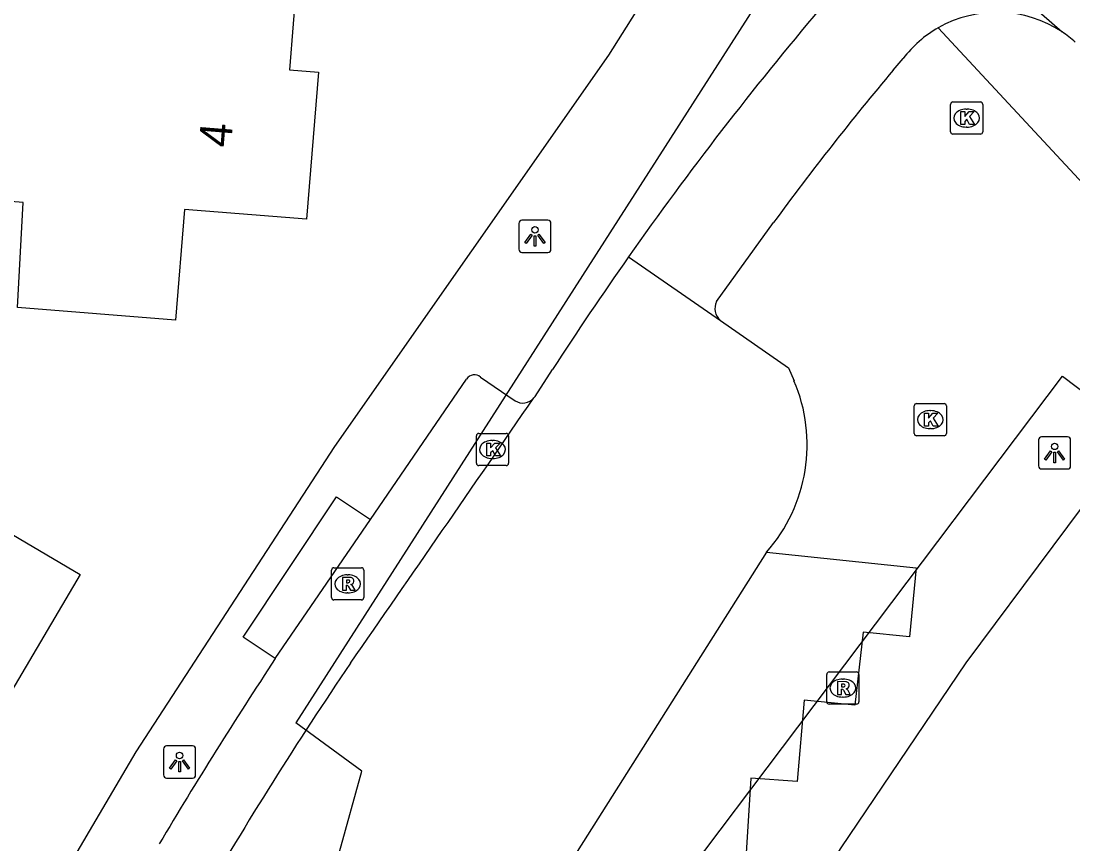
# Model space of a CAD drawing. Extents: x 159718 to 160783, y 383290 to 384030.
# Drawn here: x 160323 to 160355.67, y 383884.17 to 383909.74 of the extents above; entities that cross this region are included whole.
import ezdxf

# ---------------------------------------------------------------- set-up
doc = ezdxf.new("R2010")
doc.units = 0
for name, color, linetype in [('IMGEO_Fietspad_gesloten', 7, 'Continuous'), ('IMGEO_Hek', 7, 'Continuous'), ('IMGEO_Kolk', 7, 'Continuous'), ('IMGEO_Lichtpunt', 7, 'Continuous'), ('IMGEO_Pand', 7, 'Continuous'), ('IMGEO_Pand_nummerreeks', 7, 'Continuous'), ('IMGEO_Pand_vergunning_verleend', 7, 'Continuous'), ('IMGEO_Rijbaan_lokaal_open', 7, 'Continuous'), ('IMGEO_Rioolput', 7, 'Continuous'), ('IMGEO_Voetpad_open', 7, 'Continuous')]:
    doc.layers.add(name, color=color, linetype=linetype)

msp = doc.modelspace()

# ---------------------------------------------------------------- linework, layer by layer
at = {"layer": 'IMGEO_Fietspad_gesloten'}
for points in [[(160347.954, 383915.845), (160355.337, 383909.402)], [(160350.091, 383908.218), (160350.399, 383908.577)], [(160344.609, 383901.023), (160346.375, 383903.476)]]:
    msp.add_lwpolyline(points, dxfattribs=at)
for centre, radius, start, end in [((160431.214, 383839.607), 109.21, 139.77993, 144.89209), ((160353.31, 383906.343), 3.67, 56.4723, 119.7154), ((160353.32, 383906.332), 3.685, 119.7691, 142.454), ((160353.425, 383906.489), 3.485, 48.2106, 56.7198), ((160419.802, 383849.763), 90.976, 140.01903, 143.81394), ((160345.04, 383900.803), 0.484, 152.9709, 229.235)]:
    msp.add_arc(centre, radius, start, end, dxfattribs=at)
at = {"layer": 'IMGEO_Hek'}
for points in [[(160346.002, 383910.529), (160331.539, 383887.934)], [(160332.892, 383883.922), (160333.594, 383886.429), (160331.539, 383887.934)]]:
    msp.add_lwpolyline(points, dxfattribs=at)
at = {"layer": 'IMGEO_Kolk'}
for p, q in [((160351.872, 383906.299), (160351.872, 383907.151)), ((160351.947, 383907.225), (160352.799, 383907.225)), ((160352.36, 383907.005), (160352.385, 383907.005)), ((160352.873, 383907.151), (160352.873, 383906.299)), ((160352.383, 383906.445), (160352.358, 383906.445)), ((160352.799, 383906.225), (160351.947, 383906.225)), ((160350.744, 383896.928), (160350.744, 383897.78)), ((160350.819, 383897.854), (160351.671, 383897.854)), ((160351.745, 383897.78), (160351.745, 383896.928)), ((160351.232, 383897.634), (160351.257, 383897.634)), ((160337.146, 383896), (160337.146, 383896.852)), ((160337.221, 383896.926), (160338.073, 383896.926)), ((160338.147, 383896.852), (160338.147, 383896)), ((160351.671, 383896.854), (160350.819, 383896.854)), ((160351.255, 383897.074), (160351.23, 383897.074)), ((160337.634, 383896.706), (160337.659, 383896.706)), ((160337.657, 383896.146), (160337.632, 383896.146)), ((160338.073, 383895.926), (160337.221, 383895.926))]:
    msp.add_line(p, q, dxfattribs=at)
for points in [[(160351.872, 383906.299), (160351.872, 383907.151)], [(160351.947, 383907.225), (160352.799, 383907.225)], [(160352.193, 383906.925), (160352.316, 383906.925), (160352.316, 383906.774), (160352.446, 383906.925), (160352.61, 383906.925), (160352.464, 383906.774), (160352.617, 383906.525), (160352.465, 383906.525), (160352.38, 383906.689), (160352.316, 383906.622), (160352.316, 383906.525), (160352.193, 383906.525), (160352.193, 383906.925)], [(160352.873, 383907.151), (160352.873, 383906.299)], [(160352.799, 383906.225), (160351.947, 383906.225)], [(160350.744, 383896.928), (160350.744, 383897.78)], [(160350.819, 383897.854), (160351.671, 383897.854)], [(160351.745, 383897.78), (160351.745, 383896.928)], [(160351.065, 383897.554), (160351.188, 383897.554), (160351.188, 383897.403), (160351.318, 383897.554), (160351.482, 383897.554), (160351.336, 383897.403), (160351.489, 383897.154), (160351.337, 383897.154), (160351.252, 383897.318), (160351.188, 383897.251), (160351.188, 383897.154), (160351.065, 383897.154), (160351.065, 383897.554)], [(160337.146, 383896), (160337.146, 383896.852)], [(160337.221, 383896.926), (160338.073, 383896.926)], [(160338.147, 383896.852), (160338.147, 383896)], [(160351.671, 383896.854), (160350.819, 383896.854)], [(160337.467, 383896.626), (160337.59, 383896.626), (160337.59, 383896.475), (160337.72, 383896.626), (160337.884, 383896.626), (160337.738, 383896.475), (160337.891, 383896.226), (160337.739, 383896.226), (160337.654, 383896.39), (160337.59, 383896.323), (160337.59, 383896.226), (160337.467, 383896.226), (160337.467, 383896.626)], [(160338.073, 383895.926), (160337.221, 383895.926)]]:
    msp.add_lwpolyline(points, dxfattribs=at)
for centre, start, end in [((160351.949, 383907.149), 91.552, 178.448), ((160351.949, 383907.149), 91.552, 178.448), ((160352.797, 383907.149), 1.552, 88.448), ((160352.797, 383907.149), 1.552, 88.448), ((160351.949, 383906.301), 181.552, 268.448), ((160351.949, 383906.301), 181.552, 268.448), ((160352.797, 383906.301), 271.552, 358.448), ((160352.797, 383906.301), 271.552, 358.448), ((160350.821, 383897.778), 91.552, 178.448), ((160350.821, 383897.778), 91.552, 178.448), ((160351.669, 383897.778), 1.552, 88.448), ((160351.669, 383897.778), 1.552, 88.448), ((160337.223, 383896.85), 91.552, 178.448), ((160337.223, 383896.85), 91.552, 178.448), ((160338.071, 383896.85), 1.552, 88.448), ((160338.071, 383896.85), 1.552, 88.448), ((160350.821, 383896.93), 181.552, 268.448), ((160350.821, 383896.93), 181.552, 268.448), ((160351.669, 383896.93), 271.552, 358.448), ((160351.669, 383896.93), 271.552, 358.448), ((160337.223, 383896.002), 181.552, 268.448), ((160337.223, 383896.002), 181.552, 268.448), ((160338.071, 383896.002), 271.552, 358.448), ((160338.071, 383896.002), 271.552, 358.448)]:
    msp.add_arc(centre, 0.0765, start, end, dxfattribs=at)
for centre, major_axis, ratio, start_param, end_param in [((160352.359, 383906.725), (-0.387, 0.002), 0.722429, 4.712389, 7.853982), ((160352.384, 383906.725), (-0.39, 0.002), 0.717154, 1.570796, 4.712389), ((160351.231, 383897.354), (-0.387, 0.002), 0.722429, 4.712389, 7.853982), ((160351.256, 383897.354), (-0.39, 0.002), 0.717154, 1.570796, 4.712389), ((160337.633, 383896.426), (-0.387, 0.002), 0.722429, 4.712389, 7.853982), ((160337.658, 383896.426), (-0.39, 0.002), 0.717154, 1.570796, 4.712389)]:
    msp.add_ellipse(centre, major_axis=major_axis, ratio=ratio, start_param=start_param, end_param=end_param, dxfattribs=at)
at = {"layer": 'IMGEO_Lichtpunt'}
for p, q in [((160338.467, 383903.454), (160338.467, 383902.647)), ((160338.467, 383903.454), (160338.467, 383902.647)), ((160339.369, 383903.549), (160338.561, 383903.549)), ((160339.369, 383903.549), (160338.561, 383903.549)), ((160339.463, 383902.647), (160339.463, 383903.454)), ((160339.463, 383902.647), (160339.463, 383903.454)), ((160338.561, 383902.553), (160339.369, 383902.553)), ((160338.561, 383902.553), (160339.369, 383902.553)), ((160355.508, 383896.818), (160354.7, 383896.818)), ((160355.508, 383896.818), (160354.7, 383896.818)), ((160354.606, 383896.723), (160354.606, 383895.916)), ((160354.606, 383896.723), (160354.606, 383895.916)), ((160355.602, 383895.916), (160355.602, 383896.723)), ((160355.602, 383895.916), (160355.602, 383896.723)), ((160354.7, 383895.822), (160355.508, 383895.822)), ((160354.7, 383895.822), (160355.508, 383895.822)), ((160327.43, 383887.119), (160327.43, 383886.312)), ((160327.43, 383887.119), (160327.43, 383886.312)), ((160328.332, 383887.214), (160327.524, 383887.214)), ((160328.332, 383887.214), (160327.524, 383887.214)), ((160328.426, 383886.312), (160328.426, 383887.119)), ((160328.426, 383886.312), (160328.426, 383887.119)), ((160327.524, 383886.218), (160328.332, 383886.218)), ((160327.524, 383886.218), (160328.332, 383886.218))]:
    msp.add_line(p, q, dxfattribs=at)
for points in [[(160338.841, 383903.118), (160338.88, 383903.09), (160338.692, 383902.828), (160338.654, 383902.855), (160338.841, 383903.118)], [(160338.943, 383903.07), (160338.99, 383903.07), (160338.99, 383902.748), (160338.943, 383902.748), (160338.943, 383903.07)], [(160339.053, 383903.09), (160339.091, 383903.117), (160339.278, 383902.855), (160339.239, 383902.827), (160339.053, 383903.09)], [(160354.98, 383896.387), (160355.019, 383896.359), (160354.831, 383896.097), (160354.793, 383896.124), (160354.98, 383896.387)], [(160355.082, 383896.339), (160355.129, 383896.339), (160355.129, 383896.017), (160355.082, 383896.017), (160355.082, 383896.339)], [(160355.192, 383896.359), (160355.23, 383896.386), (160355.417, 383896.124), (160355.378, 383896.096), (160355.192, 383896.359)], [(160327.804, 383886.783), (160327.843, 383886.755), (160327.655, 383886.493), (160327.617, 383886.52), (160327.804, 383886.783)], [(160327.906, 383886.735), (160327.953, 383886.735), (160327.953, 383886.413), (160327.906, 383886.413), (160327.906, 383886.735)], [(160328.016, 383886.755), (160328.054, 383886.782), (160328.241, 383886.52), (160328.202, 383886.492), (160328.016, 383886.755)]]:
    msp.add_lwpolyline(points, dxfattribs=at)
for centre in [(160338.966, 383903.252), (160355.105, 383896.521), (160327.929, 383886.917)]:
    msp.add_circle(centre, 0.0994, dxfattribs=at)
for centre, start, end in [((160338.561, 383903.454), 90, 180), ((160338.561, 383903.454), 90, 180), ((160339.369, 383903.454), 0, 90), ((160339.369, 383903.454), 0, 90), ((160338.561, 383902.647), 180, 270), ((160338.561, 383902.647), 180, 270), ((160339.369, 383902.647), 270, 0), ((160339.369, 383902.647), 270, 360), ((160354.7, 383896.723), 90, 180), ((160354.7, 383896.723), 90, 180), ((160355.508, 383896.723), 0, 90), ((160355.508, 383896.723), 0, 90), ((160354.7, 383895.916), 180, 270), ((160354.7, 383895.916), 180, 270), ((160355.508, 383895.916), 270, 0), ((160355.508, 383895.916), 270, 360), ((160327.524, 383887.119), 90, 180), ((160327.524, 383887.119), 90, 180), ((160328.332, 383887.119), 0, 90), ((160328.332, 383887.119), 0, 90), ((160327.524, 383886.312), 180, 270), ((160327.524, 383886.312), 180, 270), ((160328.332, 383886.312), 270, 0), ((160328.332, 383886.312), 270, 360)]:
    msp.add_arc(centre, 0.0946, start, end, dxfattribs=at)
at = {"layer": 'IMGEO_Pand'}
for points in [[(160331.574, 383911.093), (160331.343, 383908.225), (160332.241, 383908.152), (160331.874, 383903.581), (160328.078, 383903.887), (160327.801, 383900.445), (160322.894, 383900.84), (160323.072, 383904.105), (160322.293, 383904.168), (160322.781, 383910.23), (160321.754, 383910.313), (160321.685, 383909.456), (160317.872, 383909.763), (160318.066, 383912.173)], [(160314.453, 383890.147), (160318.177, 383896.434), (160320.646, 383894.972), (160320.817, 383895.261), (160322.053, 383894.529), (160321.902, 383894.275), (160324.837, 383892.537), (160321.099, 383886.211)]]:
    msp.add_lwpolyline(points, dxfattribs=at)
at = {"layer": 'IMGEO_Pand_vergunning_verleend'}
msp.add_lwpolyline([(160341.826, 383880.768), (160355.349, 383898.702), (160371.412, 383886.557), (160382.86, 383873.798), (160371.421, 383858.628), (160370.711, 383859.164), (160368.893, 383856.753), (160357.85, 383865.08), (160359.649, 383867.466), (160353.249, 383872.292), (160351.49, 383869.959), (160346.463, 383873.75), (160348.155, 383875.995), (160341.826, 383880.768)], dxfattribs=at)
at = {"layer": 'IMGEO_Rijbaan_lokaal_open'}
for points in [[(160341.873, 383902.416), (160344.724, 383900.437)], [(160344.724, 383900.437), (160346.844, 383898.965), (160347.011, 383898.564)], [(160338.928, 383898.027), (160338.976, 383898.074), (160339.51, 383898.909)], [(160346.156, 383893.234), (160334.72, 383875.143), (160332.84, 383872.266), (160329.873, 383867.23), (160330.172, 383867.117), (160329.55, 383865.892)]]:
    msp.add_lwpolyline(points, dxfattribs=at)
for centre, radius, start, end in [((160432.868, 383838.555), 111.168, 144.93827, 147.11792), ((160342.369, 383896.575), 5.05, 318.5789, 23.1945), ((158820.796, 384940.392), 1841.534, 325.214586, 325.526117), ((160438.629, 383818.324), 127.336, 145.85946, 149.83406)]:
    msp.add_arc(centre, radius, start, end, dxfattribs=at)
at = {"layer": 'IMGEO_Rioolput'}
for p, q in [((160332.648, 383891.824), (160332.648, 383892.676)), ((160332.723, 383892.75), (160333.575, 383892.75)), ((160333.649, 383892.676), (160333.649, 383891.824)), ((160333.136, 383892.53), (160333.161, 383892.53)), ((160333.159, 383891.97), (160333.134, 383891.97)), ((160333.575, 383891.75), (160332.723, 383891.75)), ((160348.028, 383888.587), (160348.028, 383889.439)), ((160348.103, 383889.513), (160348.955, 383889.513)), ((160348.516, 383889.293), (160348.541, 383889.293)), ((160349.029, 383889.439), (160349.029, 383888.587)), ((160348.539, 383888.733), (160348.514, 383888.733)), ((160348.955, 383888.513), (160348.103, 383888.513))]:
    msp.add_line(p, q, dxfattribs=at)
for points in [[(160332.648, 383891.824), (160332.648, 383892.676)], [(160332.723, 383892.75), (160333.575, 383892.75)], [(160333.649, 383892.676), (160333.649, 383891.824)], [(160333.237, 383892.448), (160332.985, 383892.45), (160332.985, 383892.05)], [(160333.163, 383892.369), (160333.109, 383892.369), (160333.109, 383892.288)], [(160333.109, 383892.288), (160333.161, 383892.288)], [(160332.985, 383892.05), (160333.109, 383892.05), (160333.109, 383892.212), (160333.12, 383892.212)], [(160333.167, 383892.183), (160333.238, 383892.05), (160333.378, 383892.05), (160333.313, 383892.176)], [(160333.575, 383891.75), (160332.723, 383891.75)], [(160348.028, 383888.587), (160348.028, 383889.439)], [(160348.103, 383889.513), (160348.955, 383889.513)], [(160349.029, 383889.439), (160349.029, 383888.587)], [(160348.617, 383889.211), (160348.365, 383889.213), (160348.365, 383888.813)], [(160348.365, 383888.813), (160348.489, 383888.813), (160348.489, 383888.975), (160348.5, 383888.975)], [(160348.543, 383889.132), (160348.489, 383889.132), (160348.489, 383889.051)], [(160348.489, 383889.051), (160348.541, 383889.051)], [(160348.547, 383888.946), (160348.618, 383888.813), (160348.758, 383888.813), (160348.693, 383888.939)], [(160348.955, 383888.513), (160348.103, 383888.513)]]:
    msp.add_lwpolyline(points, dxfattribs=at)
for centre, radius, start, end in [((160332.725, 383892.674), 0.0765, 91.552, 178.448), ((160332.725, 383892.674), 0.0765, 91.552, 178.448), ((160333.573, 383892.674), 0.0765, 1.552, 88.448), ((160333.573, 383892.674), 0.0765, 1.552, 88.448), ((160333.145, 383892.477), 0.19, 274.7715, 282.9687), ((160333.169, 383892.273), 0.0964, 77.0061, 93.1865), ((160333.183, 383892.33), 0.0378, 276.6634, 79.6772), ((160333.236, 383892.338), 0.109, 350.3612, 89.416), ((160333.234, 383892.338), 0.112, 277.5842, 350.9817), ((160333.218, 383892.123), 0.108, 29.5134, 73.7905), ((160333.119, 383892.159), 0.0533, 26.0293, 88.6989), ((160332.725, 383891.826), 0.0765, 181.552, 268.448), ((160332.725, 383891.826), 0.0765, 181.552, 268.448), ((160333.573, 383891.826), 0.0765, 271.552, 358.448), ((160333.573, 383891.826), 0.0765, 271.552, 358.448), ((160348.105, 383889.437), 0.0765, 91.552, 178.448), ((160348.105, 383889.437), 0.0765, 91.552, 178.448), ((160348.953, 383889.437), 0.0765, 1.552, 88.448), ((160348.953, 383889.437), 0.0765, 1.552, 88.448), ((160348.499, 383888.922), 0.0533, 26.0293, 88.6989), ((160348.525, 383889.24), 0.19, 274.7715, 282.9687), ((160348.549, 383889.036), 0.0964, 77.0061, 93.1865), ((160348.563, 383889.093), 0.0378, 276.6634, 79.6772), ((160348.616, 383889.101), 0.109, 350.3612, 89.416), ((160348.614, 383889.101), 0.112, 277.5842, 350.9817), ((160348.598, 383888.886), 0.108, 29.5134, 73.7905), ((160348.105, 383888.589), 0.0765, 181.552, 268.448), ((160348.105, 383888.589), 0.0765, 181.552, 268.448), ((160348.953, 383888.589), 0.0765, 271.552, 358.448), ((160348.953, 383888.589), 0.0765, 271.552, 358.448)]:
    msp.add_arc(centre, radius, start, end, dxfattribs=at)
for centre, major_axis, ratio, start_param, end_param in [((160333.135, 383892.25), (-0.387, 0.002), 0.722429, 4.712389, 7.853982), ((160333.16, 383892.25), (-0.39, 0.002), 0.717154, 1.570796, 4.712389), ((160348.515, 383889.013), (-0.387, 0.002), 0.722429, 4.712389, 7.853982), ((160348.54, 383889.013), (-0.39, 0.002), 0.717154, 1.570796, 4.712389)]:
    msp.add_ellipse(centre, major_axis=major_axis, ratio=ratio, start_param=start_param, end_param=end_param, dxfattribs=at)
at = {"layer": 'IMGEO_Voetpad_open'}
for points in [[(160310.72, 383866.192), (160310.998, 383866.939), (160313.963, 383865.58), (160326.576, 383887.027), (160332.752, 383896.523), (160341.26, 383908.679), (160343.263, 383911.863)], [(160351.491, 383909.53), (160362.531, 383897.643)], [(160333.854, 383894.252), (160336.842, 383898.617)], [(160337.278, 383898.679), (160338.352, 383897.942)], [(160337.231, 383866.36), (160340.16, 383870.965), (160340.841, 383872.109), (160348.48, 383884.052), (160352.363, 383889.801), (160357.763, 383897.052), (160357.836, 383897.147)], [(160330.902, 383889.933), (160329.903, 383890.599), (160332.806, 383894.951), (160333.854, 383894.252)], [(160330.902, 383889.933), (160333.854, 383894.252)], [(160346.156, 383893.234), (160350.807, 383892.754), (160350.593, 383890.607), (160349.161, 383890.754), (160348.897, 383888.486), (160347.33, 383888.634), (160347.106, 383886.111), (160345.669, 383886.216), (160345.513, 383883.715), (160344.078, 383883.764), (160343.892, 383881.284), (160342.455, 383881.347), (160342.322, 383878.842), (160340.86, 383878.929), (160340.773, 383876.405), (160339.357, 383876.412), (160339.271, 383873.925), (160337.818, 383873.951), (160337.764, 383871.469), (160336.32, 383871.437), (160336.243, 383868.973), (160334.877, 383868.876), (160334.845, 383866.36)]]:
    msp.add_lwpolyline(points, dxfattribs=at)
for centre, radius, start, end in [((160337.089, 383898.445), 0.301, 51.0377, 145.1489), ((160338.592, 383898.311), 0.44, 236.9469, 319.8422), ((160456.368, 383807.421), 150.166, 146.66948, 149.26439)]:
    msp.add_arc(centre, radius, start, end, dxfattribs=at)

# ---------------------------------------------------------------- texts
at = {"layer": 'IMGEO_Pand_nummerreeks'}
msp.add_text('4', height=1, rotation=85.4108, dxfattribs=at).set_placement((160329.523, 383905.793))

doc.saveas('drawing.dxf')
